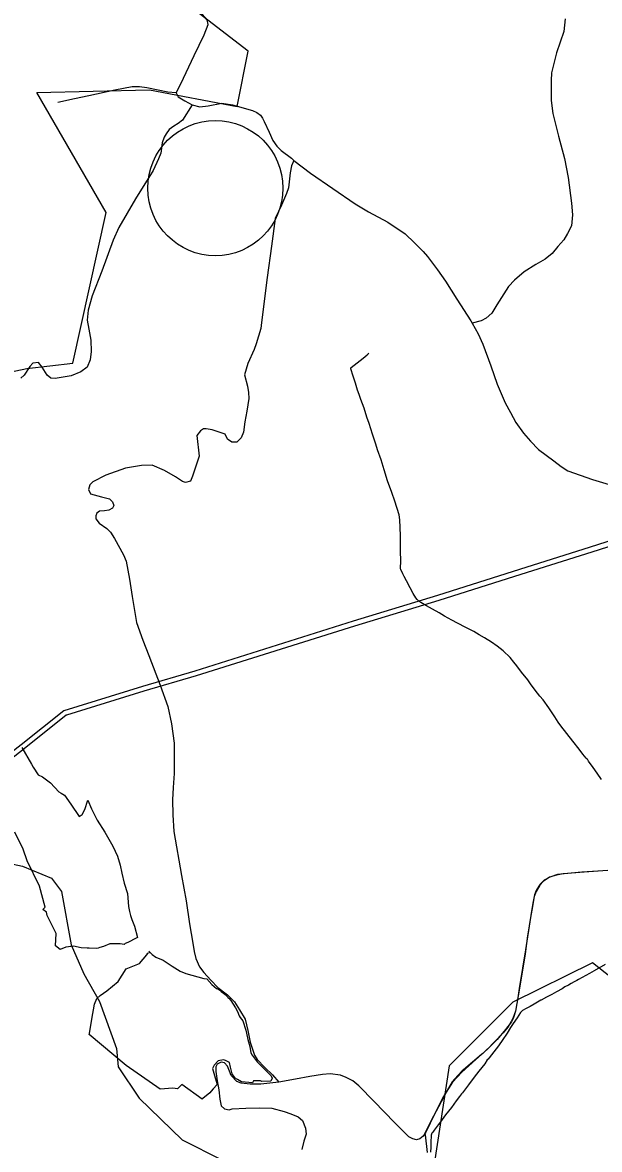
# Model space of a CAD drawing. Extents: x -789162 to -606354, y -1062736 to -945481.
# Drawn here: x -683220 to -681514, y -987160 to -983825 of the extents above; entities that cross this region are included whole.
import ezdxf

# ---------------------------------------------------------------- set-up
doc = ezdxf.new("R2010")
doc.units = 0
for name, color, linetype in [('_Rámeček', 7, 'Continuous'), ('_SIRSI VZTAHY_CENTRA', 7, 'Continuous'), ('_SIRSI VZTAHY_CYKLOTRASY MISTNI S', 7, 'Continuous'), ('_SIRSI VZTAHY_ELEKTRICKE VEDENI VN 110 kV S', 7, 'Continuous'), ('_SIRSI VZTAHY_OP vodnich zdroju II stupne', 7, 'Continuous'), ('_SIRSI VZTAHY_PRIRODNIHO PARKU', 7, 'Continuous'), ('_SIRSI VZTAHY_SILNICE III TRIDY_STAV', 7, 'Continuous'), ('_SIRSI VZTAHY_USES_RBK_S', 7, 'Continuous'), ('_SIRSI VZTAHY_VTL PLYNOVOD', 7, 'Continuous')]:
    doc.layers.add(name, color=color, linetype=linetype)

msp = doc.modelspace()

# ---------------------------------------------------------------- linework, layer by layer
at = {"layer": '_Rámeček'}
msp.add_circle((-682650.1, -984315.2), 200, dxfattribs=at)
at = {"layer": '_SIRSI VZTAHY_CENTRA'}
msp.add_circle((-682650.1, -984315.2), 200, dxfattribs=at)
at = {"layer": '_SIRSI VZTAHY_CYKLOTRASY MISTNI S'}
for points in [[(-683584.4, -984928.8), (-683207.4, -984849.1), (-683071.9, -984832.6), (-682972.8, -984387.7), (-683178, -984031.8), (-682844.7, -984024.3), (-682585.3, -984073.3), (-682552.7, -983910), (-682749.1, -983758.6), (-682441.7, -983384.7), (-682273.9, -983306.9), (-682141.1, -983288.3), (-682199.5, -983179.3), (-682055.7, -983157.9), (-681830, -983246.9), (-682123.6, -982719.1), (-682205.7, -982513.8), (-682250.1, -982342.7), (-682164, -982189.3), (-681832.3, -982120.9), (-681534.8, -981932.7), (-681873.7, -981903), (-681915.7, -981578.8)], [(-680639.3, -987314.3), (-681534.4, -986607.7), (-681770.4, -986724.1), (-681958.5, -986912.3), (-682002.9, -987203.1)]]:
    msp.add_lwpolyline(points, dxfattribs=at)
at = {"layer": '_SIRSI VZTAHY_ELEKTRICKE VEDENI VN 110 kV S'}
for points in [[(-679006.8, -984603.9), (-679275.8, -984686.8), (-679627.8, -984796.9), (-679913.1, -984885.3), (-680163.1, -984962.2), (-680391.5, -985034.7), (-680593.5, -985097.8), (-680847.4, -985177), (-681062.4, -985244.4), (-681283.6, -985311.5), (-681536.7, -985392.2), (-681746.3, -985457.9), (-681988.7, -985534.9), (-682238.2, -985611), (-682706.4, -985758.5), (-682861.2, -985803.7), (-683090.3, -985874.7)], [(-679006.8, -984603.9), (-679275.8, -984686.8), (-679627.8, -984796.9), (-679913.1, -984885.3), (-680163.1, -984962.2), (-680391.5, -985034.7), (-680593.5, -985097.8), (-680847.4, -985177), (-681062.4, -985244.4), (-681283.6, -985311.5), (-681536.7, -985392.2), (-681746.3, -985457.9), (-681988.7, -985534.9), (-682238.2, -985611), (-682706.4, -985758.5), (-682861.2, -985803.7), (-683090.3, -985874.7)], [(-679006.8, -984603.9), (-679275.8, -984686.8), (-679627.8, -984796.9), (-679913.1, -984885.3), (-680163.1, -984962.2), (-680391.5, -985034.7), (-680593.5, -985097.8), (-680847.4, -985177), (-681062.4, -985244.4), (-681283.6, -985311.5), (-681536.7, -985392.2), (-681746.3, -985457.9), (-681988.7, -985534.9), (-682238.2, -985611), (-682706.4, -985758.5), (-682861.2, -985803.7), (-683090.3, -985874.7)], [(-680994.4, -985207.4), (-681066.9, -985230.1), (-681288, -985297.1), (-681541.1, -985377.9), (-681750.7, -985443.6), (-681993.1, -985520.6), (-682242.6, -985596.6), (-682710.8, -985744.1), (-682865.6, -985789.3), (-683098.1, -985861.4), (-683098.4, -985861.7)], [(-683098.4, -985861.7), (-683224.5, -985962.3), (-683464.8, -986149.3), (-683745.5, -986367.8), (-683976.3, -986556.3), (-684233.6, -986428.7), (-684492, -986301.3), (-684778.6, -986322.3), (-685060.8, -986341.5), (-685333.1, -986359.6)], [(-683098.4, -985861.7), (-683224.5, -985962.3), (-683464.8, -986149.3), (-683745.5, -986367.8), (-683976.3, -986556.3), (-684233.6, -986428.7), (-684492, -986301.3), (-684778.6, -986322.3), (-685060.8, -986341.5), (-685333.1, -986359.6)], [(-683090.3, -985874.7), (-683091.1, -985875), (-683215.2, -985974.1), (-683455.5, -986161.1), (-683736.2, -986379.6), (-683974.1, -986573.9), (-684239.7, -986442.3), (-684494.9, -986316.5), (-684777.7, -986337.3), (-685059.8, -986356.5), (-685332.3, -986374.6), (-685513.6, -986379.9), (-685566.9, -986398.9)], [(-683090.3, -985874.7), (-683091.1, -985875), (-683215.2, -985974.1), (-683455.5, -986161.1), (-683736.2, -986379.6), (-683974.1, -986573.9), (-684239.7, -986442.3), (-684494.9, -986316.5), (-684777.7, -986337.3), (-685059.8, -986356.5), (-685332.3, -986374.6), (-685513.6, -986379.9), (-685566.9, -986398.9)], [(-683090.3, -985874.7), (-683091.1, -985875), (-683215.2, -985974.1), (-683455.5, -986161.1), (-683736.2, -986379.6), (-683974.1, -986573.9), (-684239.7, -986442.3), (-684494.9, -986316.5), (-684777.7, -986337.3), (-685059.8, -986356.5), (-685332.3, -986374.6), (-685513.6, -986379.9), (-685566.9, -986398.9)]]:
    msp.add_lwpolyline(points, dxfattribs=at)
at = {"layer": '_SIRSI VZTAHY_OP vodnich zdroju II stupne'}
msp.add_lwpolyline([(-683222.5, -985970.7), (-683194.1, -986019.2), (-683188.7, -986028.4), (-683174, -986050.9), (-683161.6, -986057.4), (-683137.5, -986074.9), (-683112.8, -986101.3), (-683106.1, -986105.6), (-683096.5, -986111.6), (-683077.3, -986138.2), (-683052.9, -986174.7), (-683044.4, -986168.9), (-683036, -986153.4), (-683027.6, -986125.8), (-683016.7, -986151.7), (-683000.1, -986184.9), (-682977.4, -986220.4), (-682953.4, -986262), (-682939.9, -986292), (-682931.8, -986318.6), (-682926.3, -986341.7), (-682920, -986371.4), (-682909.6, -986402.4), (-682907.3, -986440.5), (-682904.4, -986455.5), (-682900.9, -986467.7), (-682898.3, -986476.6), (-682897.4, -986479.2), (-682888.9, -986498.7), (-682888.9, -986498.7), (-682880.2, -986532), (-682884.2, -986534.4), (-682908.6, -986546.8), (-682917.2, -986550.4), (-682920, -986552.7), (-682932.1, -986551.2), (-682962.5, -986551.5), (-682981, -986558.8), (-682992.1, -986562.4), (-682997.2, -986564.3), (-683002.7, -986564.8), (-683023.3, -986564.2), (-683029.7, -986563.8), (-683046.6, -986563.3), (-683069.9, -986558), (-683092.5, -986561.4), (-683109, -986568.2), (-683122.6, -986557), (-683121.1, -986520.9), (-683147.8, -986467.7), (-683149.2, -986457.6), (-683160.3, -986449.7), (-683153.8, -986442.3), (-683170.4, -986380.2), (-683206.8, -986305.7), (-683218.2, -986271.5), (-683243.5, -986220.8)], dxfattribs=at)
for points in [[(-682613.2, -986710.4), (-682611.3, -986712.1), (-682609.8, -986711.5), (-682604.6, -986718.6), (-682597.5, -986729.3), (-682590.6, -986740.8), (-682584.4, -986751.4), (-682579.5, -986764), (-682577.1, -986768.7), (-682569.3, -986779.4), (-682560, -986806.6), (-682554, -986834.6), (-682547.8, -986855), (-682545.1, -986873.8), (-682541.7, -986880.8), (-682526.4, -986900.5), (-682502, -986924.7), (-682484.7, -986941.2), (-682482.2, -986948.7), (-682485.6, -986957), (-682513.1, -986958.8), (-682516.1, -986956.3), (-682537.1, -986956.7), (-682540.7, -986962.4), (-682572.7, -986959.2), (-682584.7, -986952.1), (-682591.1, -986948.6), (-682600.4, -986935.4), (-682605.7, -986915.8), (-682608.1, -986902.4), (-682619.8, -986896.7), (-682625.9, -986894.2), (-682641.8, -986897.3), (-682654, -986910.4), (-682658.6, -986920.3), (-682650.6, -986947.2), (-682645.2, -986967.7), (-682656.3, -986980.3), (-682662.7, -986987), (-682666.5, -986991.7), (-682686.8, -987008.8), (-682689.5, -987010.6), (-682749.1, -986966.9), (-682762.2, -986979.9), (-682775.9, -986977.7), (-682813.2, -986980.7), (-682914.3, -986910.7), (-683023.8, -986819.8), (-683022.6, -986816), (-683015.3, -986774.2), (-683007.9, -986730), (-683000.4, -986713.1), (-682990.6, -986703.5), (-682970.8, -986689.9), (-682937.4, -986662.8), (-682913.7, -986625.2), (-682874.3, -986609.4), (-682852.5, -986583.5), (-682849.5, -986579.1), (-682844.6, -986577.1), (-682844, -986575.7), (-682844, -986575.7), (-682836.6, -986582.7), (-682825.7, -986590.3), (-682804.6, -986599.6), (-682790, -986609.1), (-682777.9, -986616.9), (-682754.6, -986632.4), (-682737.1, -986639.1), (-682701.6, -986648.6), (-682683.7, -986653.4), (-682675, -986654.9), (-682675, -986654.9), (-682660.9, -986671.6), (-682646.4, -986683.4), (-682642.4, -986684.4), (-682634.7, -986689.6), (-682632.5, -986692.5), (-682626.2, -986696.7), (-682621.3, -986700.6), (-682612.7, -986709.3)], [(-682846.6, -986572.8), (-682844.2, -986575.4), (-682846.6, -986572.8)]]:
    msp.add_lwpolyline(points, close=True, dxfattribs=at)
at = {"layer": '_SIRSI VZTAHY_PRIRODNIHO PARKU'}
msp.add_lwpolyline([(-681457, -986331.9), (-681565.9, -986339.3), (-681598.1, -986341.9), (-681638, -986346.1), (-681660.5, -986354.1), (-681677.7, -986363.1), (-681681.4, -986366.2), (-681689, -986374.1), (-681691.5, -986377.6), (-681694, -986381), (-681696.6, -986385.2), (-681700.3, -986391.8), (-681703.1, -986397.8), (-681706.2, -986405.9), (-681710.8, -986431), (-681727.5, -986534.6), (-681734.2, -986581.8), (-681750.6, -986681.8), (-681762.6, -986749.9), (-681768.4, -986768.6), (-681773.7, -986781.5), (-681791.6, -986804.1), (-681816.1, -986833.8), (-681828.7, -986846.1), (-681858.7, -986875.2), (-681862.6, -986878.6), (-681916.5, -986923.5), (-681920.1, -986927.2), (-681933, -986940.6), (-681949.5, -986959.3), (-681960.9, -986978.4), (-682005.2, -987061.4), (-682011.4, -987073.5), (-682019.5, -987089.7), (-682031.2, -987113.3), (-682029.7, -987115.8), (-682023.6, -987168.2)], dxfattribs=at)
at = {"layer": '_SIRSI VZTAHY_SILNICE III TRIDY_STAV'}
for points in [[(-682765.6, -984032.8), (-682752.1, -984007), (-682712.8, -983922.5), (-682683.6, -983861.4), (-682671.5, -983831), (-682673.9, -983817.4), (-682696.4, -983792.4), (-682721.4, -983766.7), (-682744.5, -983743.7), (-682758.6, -983735.9), (-682777.7, -983730.9), (-682795.3, -983726), (-682809.3, -983720.4), (-682824.5, -983710.2), (-682836.4, -983695.5), (-682848, -983676.7), (-682850.6, -983663.9), (-682849.9, -983652.4), (-682845, -983609.8), (-682843.1, -983581.5), (-682841.6, -983575.9), (-682839.1, -983571)], [(-681615.2, -983814.6), (-681619.8, -983851.3), (-681640.8, -983915.1), (-681650.1, -983950), (-681655.5, -983974.5), (-681656.8, -983996.6), (-681656.7, -984055.8), (-681651.6, -984094.2), (-681635.1, -984161.5), (-681617.3, -984227.7), (-681606.6, -984284), (-681596.6, -984359.8), (-681593.4, -984394.4), (-681596.6, -984426.4), (-681608.4, -984449.9), (-681619.6, -984467.8), (-681636.9, -984488), (-681654, -984508.7), (-681675, -984525.4), (-681701.7, -984540.7), (-681736.3, -984563.1), (-681764.8, -984588), (-681783.5, -984605.8), (-681818, -984660.1), (-681832.2, -984684.9), (-681849, -984700.1), (-681863.7, -984708.1), (-681890.1, -984714.4)], [(-682765.6, -984032.8), (-682790.7, -984030.9), (-682852.6, -984018.8), (-682874.9, -984015.2), (-682895.8, -984015.5), (-682947.1, -984025.2), (-683024.8, -984042.4), (-683067.2, -984051.4), (-683115.7, -984061.7)], [(-682765.6, -984032.8), (-682759.7, -984045.1), (-682740.6, -984056.6), (-682718.6, -984068.6)], [(-682718.6, -984068.6), (-682747.2, -984113.9), (-682760.4, -984124), (-682773.3, -984132.3), (-682786.5, -984142.1), (-682795.6, -984154.1), (-682801.7, -984164.2), (-682807.4, -984181.3), (-682811.8, -984211.5), (-682818, -984228.9), (-682834.4, -984262.9), (-682886.4, -984347), (-682935.8, -984431.7), (-682952, -984468.7), (-682986.2, -984561), (-683014.2, -984633.7), (-683026.1, -984675.9), (-683029, -984705.7), (-683024.7, -984732.8), (-683018.5, -984765.5), (-683017.5, -984798.4), (-683020.1, -984823), (-683029.7, -984845), (-683048.4, -984858.9), (-683076.7, -984870.7), (-683123.6, -984878.2), (-683136.8, -984877.1), (-683147.3, -984868.1), (-683162.3, -984844.6), (-683172.8, -984831.4), (-683190.2, -984833.3), (-683198.9, -984843), (-683215.3, -984868.1), (-683225.7, -984877.8)], [(-682718.6, -984068.6), (-682696.4, -984074.5), (-682671.4, -984071.5), (-682630.8, -984064.3), (-682599.4, -984068.4), (-682540.6, -984085.9), (-682527.4, -984091.1), (-682516.8, -984099), (-682510.3, -984107.8), (-682506, -984118.2), (-682491.3, -984150.1), (-682479.8, -984173.9), (-682468, -984191), (-682455.7, -984203.9), (-682425.2, -984226.6), (-682417.7, -984233.5)], [(-682417.7, -984233.5), (-682424.8, -984249.3), (-682428.8, -984269.9), (-682434.2, -984314.2), (-682439.3, -984331), (-682454.6, -984366), (-682473.1, -984404.7), (-682484.4, -984486.8), (-682496.4, -984580.1), (-682513.6, -984713.2), (-682515.7, -984730.9), (-682529.8, -984776.1), (-682535.5, -984793), (-682554.3, -984833.9), (-682563.9, -984867.8), (-682554.7, -984901.3), (-682551.6, -984919.7), (-682551.1, -984937.2), (-682556.5, -984975.4), (-682563.2, -985006.3), (-682566.8, -985037.3), (-682574, -985054.4), (-682586.1, -985066.5), (-682601.4, -985067), (-682614, -985057.5), (-682621.2, -985042.7), (-682659.7, -985030.1), (-682677.7, -985026.9), (-682685.5, -985027.4), (-682694.2, -985032.9), (-682704.7, -985046.8), (-682698.4, -985108.3), (-682707.5, -985138.1), (-682717.4, -985167.2), (-682723.5, -985182.4), (-682738.4, -985186), (-682747.6, -985183.1), (-682768, -985169.8), (-682800.3, -985150.5), (-682837.2, -985135.1), (-682868.8, -985135.4), (-682915.5, -985143.6), (-682973.7, -985164), (-683012.8, -985184.4), (-683021.8, -985193.5), (-683024.9, -985207.1), (-683019, -985220.1), (-682987.1, -985228.6), (-682963.6, -985234.4), (-682954.4, -985243), (-682950.8, -985254.2), (-682953.9, -985262.1), (-682965, -985268.1), (-682978, -985270.2), (-682993.2, -985270.6), (-683000.5, -985276.8), (-683003.2, -985284.6), (-683003.2, -985293.4), (-682993.4, -985306.5), (-682971.5, -985322.2), (-682960.7, -985332.9), (-682948.1, -985352), (-682922.2, -985400.1), (-682913.8, -985419), (-682903.9, -985471.7), (-682896.3, -985523.8), (-682883.6, -985600.6), (-682865, -985652.7), (-682846.9, -985697.9), (-682813.1, -985786.2), (-682790.9, -985848.9), (-682779.6, -985900.4), (-682772.4, -985957.1), (-682772.3, -985999.4), (-682772.3, -986047.2), (-682774.5, -986088.3), (-682776.7, -986125.1), (-682775.9, -986169.7), (-682772.5, -986219.2), (-682750.5, -986348.6), (-682736.8, -986423.8), (-682726.1, -986492.1), (-682716.4, -986549.1), (-682713, -986573.8), (-682707.8, -986594.6), (-682696.6, -986619.3), (-682684.3, -986636.4), (-682663.6, -986658.7), (-682643.2, -986680.4), (-682613.8, -986701.7), (-682593.6, -986723.1), (-682578.7, -986746), (-682562.4, -986773.7), (-682554.1, -986807.8), (-682546.8, -986841.8), (-682534.5, -986880.2), (-682526.6, -986893.2), (-682504, -986917.1), (-682481.3, -986938.5), (-682461.9, -986960.8)], [(-682417.7, -984233.5), (-682368.4, -984270.9), (-682236.6, -984361.2), (-682197, -984385), (-682140.3, -984415.7), (-682089, -984450.5), (-682061, -984477.3), (-682035.7, -984502.6), (-682022.2, -984517.7), (-681993, -984557.1), (-681969.6, -984590.7), (-681935.7, -984643.8), (-681894.2, -984708.3), (-681890.1, -984714.4)], [(-681890.1, -984714.4), (-681872.4, -984746.1), (-681858.9, -984777.2), (-681835.2, -984841.3), (-681817, -984895.5), (-681793.2, -984950.3), (-681777.5, -984979.4), (-681761.2, -985008.3), (-681738.4, -985040.3), (-681718.4, -985063.8), (-681693.9, -985089), (-681648.6, -985122.2), (-681626.9, -985138.8), (-681607.8, -985151.3), (-681534.9, -985176.8), (-681475.4, -985194.6)], [(-681420.6, -986329.3), (-681559.6, -986338.7), (-681621.2, -986344.3), (-681641.5, -986348.4), (-681661.8, -986353.5), (-681680.4, -986366.5), (-681690, -986377.4), (-681701.3, -986395.9), (-681706.8, -986411.5), (-681712.4, -986441), (-681717.7, -986472.9), (-681733.1, -986568.6), (-681751.1, -986682.9), (-681755.7, -986710.8), (-681762.4, -986750.2), (-681770.4, -986771.8), (-681784.3, -986796.7), (-681798.9, -986814.6), (-681825, -986842.1), (-681845.2, -986863.2), (-681880, -986893.8), (-681921, -986930.7), (-681948.3, -986960.5), (-681977.5, -987005.6), (-682014.4, -987081.6), (-682027.5, -987108.6), (-682035.7, -987120.4), (-682045.5, -987127.7), (-682054.7, -987130.9), (-682066.4, -987127.6), (-682077.8, -987121.7), (-682120.4, -987079.5), (-682180.3, -987017.6), (-682226, -986970.8), (-682243.4, -986956.9), (-682263, -986946.6), (-682279.9, -986939.9), (-682310.1, -986935.5), (-682333.5, -986938), (-682370.4, -986943.9), (-682413.3, -986951.8), (-682461.9, -986960.8)], [(-682461.9, -986960.8), (-682515.9, -986966.2), (-682546.7, -986966.2), (-682573.5, -986963.5), (-682586.1, -986958.4), (-682603.2, -986940.9), (-682608.6, -986927.4), (-682614.4, -986913), (-682623.1, -986903.6), (-682632.8, -986901.7), (-682644.7, -986906.7), (-682649.1, -986915.2), (-682649.1, -986928.9), (-682644.6, -986956.1), (-682640, -986983.4), (-682637.2, -987011.1), (-682632.8, -987030.8), (-682623.4, -987039.7), (-682609.7, -987042.3), (-682600.2, -987039.7), (-682560.4, -987037.3), (-682520.9, -987036.7), (-682482.9, -987036.9), (-682446.9, -987046.7), (-682426.7, -987054.2), (-682404.8, -987063.1), (-682392.8, -987073.5), (-682383.3, -987096.9), (-682381.3, -987114.6), (-682388.3, -987134.8), (-682393.9, -987159.7)]]:
    msp.add_lwpolyline(points, dxfattribs=at)
at = {"layer": '_SIRSI VZTAHY_USES_RBK_S'}
msp.add_lwpolyline([(-683829.9, -986484.2), (-683735.1, -986400.1), (-683644.9, -986335), (-683561.7, -986299.4), (-683399.6, -986282.9), (-683220.1, -986321.1), (-683135.1, -986356.7), (-683104.8, -986396.6), (-683076.2, -986554.5), (-683038.9, -986639.5), (-682992.9, -986721.9), (-682942.7, -986860.8), (-682937.5, -986915.4), (-682875.9, -987007.4), (-682748.5, -987131.5), (-682630.5, -987190.4)], dxfattribs=at)
at = {"layer": '_SIRSI VZTAHY_VTL PLYNOVOD'}
for points in [[(-681507.5, -986064.9), (-681521.1, -986045.8), (-681532.5, -986029.5), (-681546.1, -986010.2), (-681549.7, -986005.2), (-681550.1, -986004.7), (-681553.3, -986001.4), (-681563.5, -985989.6), (-681574.3, -985975.4), (-681592.4, -985951.7), (-681610.7, -985928.4), (-681628, -985906.2), (-681636.1, -985894.8), (-681645.6, -985879.6), (-681645.7, -985879.5), (-681646, -985879), (-681663.6, -985853), (-681680.8, -985829.1), (-681689.9, -985817.9), (-681696.9, -985809), (-681715.5, -985785), (-681726.3, -985770.3), (-681744.2, -985747.1), (-681758.5, -985728.9), (-681767.6, -985717.6), (-681778.2, -985704.4), (-681799.1, -985684.4), (-681817, -985670.3), (-681833.2, -985659), (-681853.8, -985646.2), (-681869.8, -985637), (-681885.9, -985627.4), (-681896.9, -985621.5), (-681896.9, -985621.5), (-681897.2, -985621.3), (-681909.2, -985615.1), (-681933.9, -985602.1), (-681950.6, -985593.4), (-681971.9, -985581.5), (-681988.3, -985571.6), (-682008, -985560.6), (-682025.1, -985551.1), (-682042.8, -985541.2), (-682048.1, -985537.2), (-682051.6, -985533.9), (-682051.8, -985533.7), (-682051.8, -985533.7), (-682053, -985532.6), (-682056.7, -985527.3), (-682064.6, -985514.7), (-682074.3, -985497.5), (-682085, -985477.3), (-682091.5, -985464.3), (-682095.7, -985456.3), (-682101.4, -985443.6), (-682102.1, -985441.4), (-682101.9, -985417.4), (-682102, -985389.9), (-682102.5, -985362.4), (-682102.8, -985343.3), (-682103.5, -985320.1), (-682104.7, -985295.9), (-682105, -985290.5), (-682105.4, -985288.3), (-682106.3, -985281.4), (-682119.3, -985241.3), (-682128.4, -985215.4), (-682140.6, -985180.8), (-682150.7, -985149.1), (-682159.8, -985119), (-682170, -985089.7), (-682175.8, -985073), (-682175.8, -985073), (-682175.9, -985072.7), (-682177.6, -985067), (-682185.7, -985043), (-682195.3, -985011.8), (-682201.7, -984992.4), (-682210.4, -984966.4), (-682219.3, -984940.8), (-682224.6, -984925.7), (-682229.2, -984912.5), (-682235.4, -984892.7), (-682242.4, -984871.1), (-682249.2, -984849.6), (-682249.6, -984847.3), (-682248.7, -984846.2), (-682230.7, -984832), (-682213, -984818), (-682207.1, -984813.1), (-682200.8, -984808), (-682198.3, -984805.9), (-682198, -984805.6), (-682197.5, -984805.1), (-682196.8, -984804.3), (-682196.2, -984803.7), (-682196.2, -984803.7), (-682196.2, -984803.7), (-682196.1, -984803.5), (-682196, -984803.5)], [(-681496.9, -986612.5), (-681530.1, -986631.3), (-681543.5, -986638.8), (-681575.9, -986656.6), (-681580.6, -986659.3), (-681580.7, -986659.4), (-681588.7, -986663.8), (-681598.1, -986668.8), (-681605.7, -986673.2), (-681615.9, -986678.8), (-681624.6, -986683.8), (-681641.5, -986693.1), (-681655.2, -986700.6), (-681670.7, -986709.1), (-681686.1, -986717.5), (-681686.3, -986717.6), (-681687.3, -986718.2), (-681706.9, -986729.3), (-681719, -986736.3), (-681731.1, -986742.6), (-681741.3, -986748.3), (-681747.6, -986754.5), (-681757.6, -986770.3), (-681769.2, -986787), (-681776.9, -986798.7), (-681787.3, -986815), (-681801.9, -986837.1), (-681810.5, -986849.5), (-681815.6, -986856.5), (-681819.5, -986861.4), (-681840.2, -986888.3), (-681840.7, -986888.9), (-681843.1, -986892), (-681845.7, -986894.6), (-681853.3, -986905.7), (-681870.3, -986927.6), (-681884.6, -986945.6), (-681901.5, -986968.5), (-681916.3, -986988.1), (-681919.2, -986991.6), (-681919.5, -986991.9), (-681919.9, -986992.6), (-681921.7, -986995), (-681927.5, -987002.4), (-681937.7, -987016.1), (-681952, -987034.9), (-681969.1, -987057.5), (-681984.6, -987078), (-681990.8, -987086.2), (-682002.7, -987102.6), (-682007.1, -987108), (-682007.1, -987108.1), (-682008.5, -987110), (-682009.5, -987111.3), (-682011.6, -987116.9), (-682012.3, -987139.3), (-682012.9, -987152.3), (-682013.3, -987167.4)]]:
    msp.add_lwpolyline(points, dxfattribs=at)

doc.saveas('drawing.dxf')
